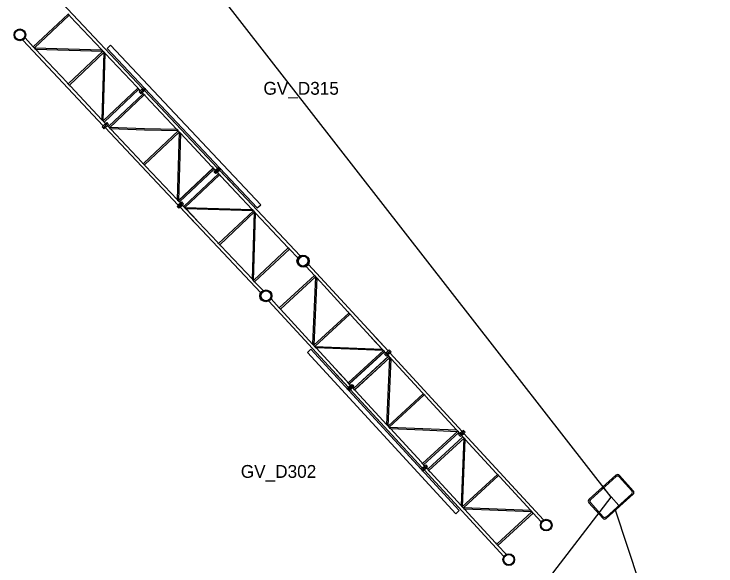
# Model space of a CAD drawing. Extents: x 1614474 to 1865144, y 1098877 to 1212550.
# Drawn here: x 1682097.2 to 1682233.7, y 1138125.3 to 1138232.6 of the extents above; entities that cross this region are included whole.
import ezdxf

# ---------------------------------------------------------------- set-up
doc = ezdxf.new("R2010")
doc.units = 0
for name, color, linetype in [('BFUSER_DUCT', 7, 'Continuous'), ('BFUSER_DUCTENCLOSURE', 7, 'Continuous'), ('BFUSER_FIBERNODE', 7, 'Continuous'), ('BFUSER_FIBERNODENAME', 7, 'Continuous'), ('BFUSER_FIBERSPAN', 7, 'Continuous')]:
    doc.layers.add(name, color=color, linetype=linetype)

msp = doc.modelspace()

# ---------------------------------------------------------------- linework, layer by layer
at = {"layer": 'BFUSER_DUCT'}
msp.add_line((1682233.72, 1138076.71), (1682214.18, 1138136.13), dxfattribs=at)
at = {"layer": 'BFUSER_DUCTENCLOSURE'}
msp.add_line((1682211.82, 1138140.4), (1682214.83, 1138137.05), dxfattribs=at)
for points in [[(1682209.05, 1138138.24), (1682214.26, 1138142.92)], [(1682214.96, 1138142.88), (1682217.64, 1138139.91)], [(1682209.31, 1138138.15), (1682214.32, 1138142.65)], [(1682214.89, 1138142.62), (1682217.37, 1138139.86)], [(1682212.33, 1138134.79), (1682217.34, 1138139.3)], [(1682217.6, 1138139.2), (1682212.39, 1138134.52)], [(1682211.69, 1138134.56), (1682209.01, 1138137.53)], [(1682211.76, 1138134.82), (1682209.29, 1138137.58)]]:
    msp.add_lwpolyline(points, dxfattribs=at)
for centre, radius, start, end in [((1682214.59, 1138142.55), 0.5, 41.9712, 131.9712), ((1682214.59, 1138142.35), 0.4, 41.9712, 131.9712), ((1682217.07, 1138139.59), 0.4, 311.9712, 41.9712), ((1682217.26, 1138139.57), 0.5, 311.9712, 41.9712), ((1682209.39, 1138137.87), 0.5, 131.9712, 221.9712), ((1682209.58, 1138137.85), 0.4, 131.9712, 221.9712), ((1682212.06, 1138134.89), 0.5, 221.9712, 311.9712), ((1682212.06, 1138135.09), 0.4, 221.9712, 311.9712)]:
    msp.add_arc(centre, radius, start, end, dxfattribs=at)
at = {"layer": 'BFUSER_FIBERNODE'}
for p, q in [((1682122.19, 1138218.09), (1682106.53, 1138234.71)), ((1682100.93, 1138226.21), (1682107.69, 1138232.58)), ((1682101.15, 1138225.98), (1682107.9, 1138232.35)), ((1682114.25, 1138225.62), (1682108.13, 1138232.11)), ((1682114.54, 1138210.87), (1682098.87, 1138227.49)), ((1682100.93, 1138226.21), (1682099.32, 1138227.92)), ((1682101.17, 1138226), (1682114.25, 1138225.62)), ((1682101.38, 1138225.74), (1682114.46, 1138225.35)), ((1682107.49, 1138219.25), (1682101.38, 1138225.74)), ((1682107.72, 1138219), (1682114.48, 1138225.37)), ((1682107.94, 1138218.78), (1682114.69, 1138225.14)), ((1682114.67, 1138225.13), (1682114.28, 1138212.04)), ((1682114.53, 1138211.82), (1682114.92, 1138224.9)), ((1682121.04, 1138218.41), (1682114.92, 1138224.9)), ((1682114.28, 1138212.04), (1682108.17, 1138218.53)), ((1682114.51, 1138211.8), (1682121.27, 1138218.16)), ((1682114.73, 1138211.57), (1682121.48, 1138217.94)), ((1682121.74, 1138217.66), (1682121.48, 1138217.94)), ((1682121.52, 1138217.45), (1682122.42, 1138218.3)), ((1682121.7, 1138217.26), (1682122.6, 1138218.11)), ((1682121.7, 1138217.26), (1682122.6, 1138218.11)), ((1682122.19, 1138218.09), (1682121.74, 1138217.66)), ((1682121.87, 1138217.07), (1682122.77, 1138217.92)), ((1682121.92, 1138217.47), (1682122.37, 1138217.9)), ((1682122.37, 1138217.9), (1682121.92, 1138217.47)), ((1682121.97, 1138217.86), (1682121.97, 1138217.87)), ((1682122.42, 1138218.3), (1682122.6, 1138218.11)), ((1682122.6, 1138218.11), (1682122.77, 1138217.92)), ((1682115.56, 1138210.69), (1682122.31, 1138217.06)), ((1682115.76, 1138210.47), (1682122.52, 1138216.84)), ((1682121.52, 1138217.45), (1682121.7, 1138217.26)), ((1682121.7, 1138217.26), (1682121.87, 1138217.07)), ((1682122.1, 1138217.29), (1682122.55, 1138217.71)), ((1682122.31, 1138217.06), (1682122.1, 1138217.29)), ((1682122.15, 1138217.67), (1682122.15, 1138217.69)), ((1682136.77, 1138202.62), (1682122.56, 1138217.7)), ((1682128.86, 1138210.1), (1682122.75, 1138216.6)), ((1682114.31, 1138210.66), (1682115.21, 1138211.51)), ((1682114.49, 1138210.47), (1682115.39, 1138211.32)), ((1682114.49, 1138210.47), (1682115.39, 1138211.32)), ((1682114.99, 1138211.29), (1682114.54, 1138210.87)), ((1682114.67, 1138210.28), (1682115.57, 1138211.13)), ((1682114.72, 1138210.68), (1682115.17, 1138211.11)), ((1682115.17, 1138211.11), (1682114.72, 1138210.68)), ((1682114.99, 1138211.29), (1682114.74, 1138211.56)), ((1682114.76, 1138211.07), (1682114.76, 1138211.08)), ((1682115.21, 1138211.51), (1682115.39, 1138211.32)), ((1682115.39, 1138211.32), (1682115.57, 1138211.13)), ((1682114.31, 1138210.66), (1682114.49, 1138210.47)), ((1682114.49, 1138210.47), (1682114.67, 1138210.28)), ((1682114.89, 1138210.49), (1682115.34, 1138210.92)), ((1682129.12, 1138195.4), (1682114.89, 1138210.49)), ((1682114.94, 1138210.88), (1682114.94, 1138210.89)), ((1682115.55, 1138210.7), (1682115.34, 1138210.92)), ((1682122.56, 1138210.29), (1682115.78, 1138210.49)), ((1682122.55, 1138210.03), (1682115.99, 1138210.23)), ((1682122.11, 1138203.74), (1682116, 1138210.22)), ((1682122.34, 1138203.49), (1682129.1, 1138209.86)), ((1682129.08, 1138209.84), (1682122.55, 1138210.03)), ((1682122.55, 1138203.27), (1682129.31, 1138209.63)), ((1682128.86, 1138210.1), (1682122.56, 1138210.29)), ((1682129.29, 1138209.62), (1682128.9, 1138196.53)), ((1682129.54, 1138209.39), (1682129.15, 1138196.31)), ((1682135.66, 1138202.9), (1682129.54, 1138209.39)), ((1682128.9, 1138196.53), (1682122.78, 1138203.02)), ((1682137, 1138202.83), (1682136.1, 1138201.98)), ((1682136.1, 1138201.97), (1682137.01, 1138202.82)), ((1682137.17, 1138202.64), (1682137, 1138202.83)), ((1682137.18, 1138202.63), (1682137.01, 1138202.82)), ((1682135.89, 1138202.65), (1682129.13, 1138196.29)), ((1682129.15, 1138196.26), (1682135.91, 1138202.63)), ((1682136.11, 1138202.42), (1682129.35, 1138196.05)), ((1682129.36, 1138196.05), (1682136.11, 1138202.41)), ((1682136.94, 1138201.54), (1682130.18, 1138195.17)), ((1682130.19, 1138195.16), (1682136.95, 1138201.53)), ((1682136.27, 1138201.79), (1682136.1, 1138201.98)), ((1682136.28, 1138201.78), (1682136.1, 1138201.97)), ((1682136.11, 1138202.41), (1682136.33, 1138202.18)), ((1682136.12, 1138202.41), (1682136.32, 1138202.19)), ((1682137.17, 1138202.64), (1682136.27, 1138201.79)), ((1682137.17, 1138202.64), (1682136.27, 1138201.79)), ((1682136.45, 1138201.6), (1682136.27, 1138201.79)), ((1682136.28, 1138201.78), (1682137.18, 1138202.63)), ((1682136.28, 1138201.78), (1682137.18, 1138202.63)), ((1682136.46, 1138201.6), (1682136.28, 1138201.78)), ((1682136.77, 1138202.62), (1682136.32, 1138202.19)), ((1682136.33, 1138202.18), (1682136.78, 1138202.61)), ((1682137.35, 1138202.45), (1682136.45, 1138201.6)), ((1682136.46, 1138201.6), (1682137.36, 1138202.44)), ((1682136.95, 1138202.43), (1682136.5, 1138202)), ((1682136.5, 1138202), (1682136.95, 1138202.43)), ((1682136.51, 1138202), (1682136.96, 1138202.42)), ((1682136.96, 1138202.42), (1682136.51, 1138202)), ((1682136.68, 1138201.82), (1682137.13, 1138202.24)), ((1682137.13, 1138202.23), (1682136.68, 1138201.81)), ((1682136.68, 1138201.82), (1682136.93, 1138201.55)), ((1682136.68, 1138201.81), (1682136.95, 1138201.53)), ((1682136.71, 1138202.21), (1682136.73, 1138202.21)), ((1682136.72, 1138202.23), (1682136.72, 1138202.22)), ((1682136.89, 1138202.02), (1682136.91, 1138202.02)), ((1682136.9, 1138202.05), (1682136.9, 1138202.03)), ((1682137.13, 1138202.24), (1682139.92, 1138199.28)), ((1682137.13, 1138202.23), (1682152.82, 1138185.59)), ((1682137.35, 1138202.45), (1682137.17, 1138202.64)), ((1682137.36, 1138202.44), (1682137.18, 1138202.63)), ((1682137.15, 1138201.31), (1682130.39, 1138194.95)), ((1682130.4, 1138194.94), (1682137.16, 1138201.31)), ((1682137.39, 1138201.06), (1682143.5, 1138194.57)), ((1682137.4, 1138201.05), (1682139.47, 1138198.85)), ((1682129.79, 1138196.04), (1682128.89, 1138195.19)), ((1682128.9, 1138195.18), (1682129.8, 1138196.03)), ((1682129.35, 1138196.05), (1682129.57, 1138195.83)), ((1682129.37, 1138196.04), (1682129.58, 1138195.82)), ((1682129.97, 1138195.85), (1682129.79, 1138196.04)), ((1682129.98, 1138195.84), (1682129.8, 1138196.03)), ((1682129.07, 1138195), (1682128.89, 1138195.19)), ((1682129.08, 1138194.99), (1682128.9, 1138195.18)), ((1682129.97, 1138195.85), (1682129.07, 1138195)), ((1682129.97, 1138195.85), (1682129.07, 1138195)), ((1682129.24, 1138194.81), (1682129.07, 1138195)), ((1682129.08, 1138194.99), (1682129.98, 1138195.84)), ((1682129.08, 1138194.99), (1682129.98, 1138195.84)), ((1682129.25, 1138194.81), (1682129.08, 1138194.99)), ((1682129.57, 1138195.83), (1682129.12, 1138195.4)), ((1682129.12, 1138195.39), (1682129.57, 1138195.82)), ((1682130.14, 1138195.66), (1682129.24, 1138194.81)), ((1682129.25, 1138194.81), (1682130.15, 1138195.65)), ((1682129.74, 1138195.64), (1682129.29, 1138195.21)), ((1682129.29, 1138195.21), (1682129.74, 1138195.64)), ((1682129.3, 1138195.21), (1682129.75, 1138195.63)), ((1682129.75, 1138195.63), (1682129.3, 1138195.21)), ((1682129.47, 1138195.03), (1682129.92, 1138195.45)), ((1682129.47, 1138195.03), (1682132.26, 1138192.06)), ((1682129.93, 1138195.44), (1682129.48, 1138195.02)), ((1682129.48, 1138195.02), (1682145.16, 1138178.37)), ((1682129.51, 1138195.42), (1682129.53, 1138195.42)), ((1682129.52, 1138195.44), (1682129.52, 1138195.43)), ((1682129.7, 1138195.25), (1682129.69, 1138195.24)), ((1682129.69, 1138195.23), (1682129.7, 1138195.23)), ((1682129.92, 1138195.45), (1682130.18, 1138195.17)), ((1682129.93, 1138195.44), (1682130.18, 1138195.17)), ((1682130.14, 1138195.66), (1682129.97, 1138195.85)), ((1682130.15, 1138195.65), (1682129.98, 1138195.84)), ((1682130.42, 1138194.96), (1682143.5, 1138194.57)), ((1682130.63, 1138194.69), (1682136.75, 1138188.2)), ((1682143.72, 1138194.3), (1682130.63, 1138194.69)), ((1682130.64, 1138194.69), (1682132.71, 1138192.49)), ((1682136.98, 1138187.96), (1682143.74, 1138194.32)), ((1682137.19, 1138187.73), (1682143.95, 1138194.1)), ((1682143.54, 1138181), (1682143.93, 1138194.08)), ((1682143.79, 1138180.77), (1682144.18, 1138193.85)), ((1682144.18, 1138193.85), (1682150.53, 1138187.12)), ((1682137.42, 1138187.49), (1682143.54, 1138181)), ((1682143.77, 1138180.75), (1682150.53, 1138187.12)), ((1682143.98, 1138180.53), (1682150.74, 1138186.89)), ((1682150.74, 1138186.89), (1682152.37, 1138185.16)), ((1682169.95, 1138167.08), (1682154.46, 1138183.91)), ((1682155.61, 1138181.74), (1682154, 1138183.49)), ((1682155.61, 1138181.74), (1682148.78, 1138175.45)), ((1682155.82, 1138181.51), (1682148.99, 1138175.22)), ((1682155.8, 1138181.49), (1682155.26, 1138168.41)), ((1682156.05, 1138181.26), (1682155.51, 1138168.18)), ((1682162.09, 1138174.7), (1682156.05, 1138181.26)), ((1682143.98, 1138180.53), (1682145.61, 1138178.8)), ((1682148.78, 1138175.45), (1682147.17, 1138177.2)), ((1682162.21, 1138159.95), (1682146.72, 1138176.78)), ((1682155.26, 1138168.41), (1682148.99, 1138175.22)), ((1682162.32, 1138174.45), (1682155.49, 1138168.17)), ((1682162.53, 1138174.22), (1682155.7, 1138167.94)), ((1682168.8, 1138167.42), (1682162.76, 1138173.98)), ((1682169.96, 1138167.07), (1682167.2, 1138170.07)), ((1682168.79, 1138167.42), (1682166.74, 1138169.65)), ((1682155.72, 1138167.96), (1682168.8, 1138167.42)), ((1682161.97, 1138161.13), (1682155.93, 1138167.69)), ((1682169, 1138167.15), (1682155.93, 1138167.69)), ((1682170.17, 1138167.29), (1682169.26, 1138166.45)), ((1682169.27, 1138166.44), (1682170.18, 1138167.28)), ((1682170.17, 1138167.29), (1682170.35, 1138167.1)), ((1682170.18, 1138167.28), (1682170.36, 1138167.09)), ((1682169.02, 1138167.17), (1682162.19, 1138160.88)), ((1682162.2, 1138160.87), (1682169.03, 1138167.16)), ((1682169.23, 1138166.94), (1682162.4, 1138160.65)), ((1682162.41, 1138160.65), (1682169.24, 1138166.93)), ((1682170.05, 1138166.05), (1682163.23, 1138159.76)), ((1682163.23, 1138159.75), (1682170.06, 1138166.04)), ((1682169.5, 1138166.65), (1682169.24, 1138166.93)), ((1682169.49, 1138166.66), (1682169.24, 1138166.93)), ((1682169.26, 1138166.45), (1682169.44, 1138166.26)), ((1682169.27, 1138166.44), (1682169.45, 1138166.25)), ((1682170.35, 1138167.1), (1682169.44, 1138166.26)), ((1682170.35, 1138167.1), (1682169.44, 1138166.26)), ((1682169.44, 1138166.26), (1682169.61, 1138166.07)), ((1682169.45, 1138166.25), (1682170.36, 1138167.09)), ((1682169.45, 1138166.25), (1682170.36, 1138167.09)), ((1682169.45, 1138166.25), (1682169.62, 1138166.06)), ((1682169.49, 1138166.66), (1682169.95, 1138167.08)), ((1682169.96, 1138167.07), (1682169.5, 1138166.65)), ((1682170.52, 1138166.91), (1682169.61, 1138166.07)), ((1682169.62, 1138166.06), (1682170.53, 1138166.9)), ((1682170.12, 1138166.89), (1682169.67, 1138166.47)), ((1682169.67, 1138166.47), (1682170.12, 1138166.89)), ((1682169.67, 1138166.46), (1682170.13, 1138166.88)), ((1682170.13, 1138166.88), (1682169.67, 1138166.46)), ((1682169.74, 1138166.87), (1682169.72, 1138166.87)), ((1682169.73, 1138166.84), (1682169.73, 1138166.86)), ((1682170.3, 1138166.7), (1682169.84, 1138166.28)), ((1682170.04, 1138166.06), (1682169.84, 1138166.28)), ((1682169.85, 1138166.27), (1682170.3, 1138166.69)), ((1682170.06, 1138166.04), (1682169.85, 1138166.27)), ((1682169.91, 1138166.68), (1682169.89, 1138166.68)), ((1682169.9, 1138166.65), (1682169.9, 1138166.67)), ((1682170.3, 1138166.69), (1682184.35, 1138151.43)), ((1682170.35, 1138167.1), (1682170.52, 1138166.91)), ((1682170.36, 1138167.09), (1682170.53, 1138166.9)), ((1682170.26, 1138165.83), (1682163.43, 1138159.54)), ((1682163.45, 1138159.52), (1682170.28, 1138165.8)), ((1682169.72, 1138152.71), (1682170.26, 1138165.79)), ((1682169.97, 1138152.48), (1682170.51, 1138165.56)), ((1682170.51, 1138165.56), (1682176.55, 1138159)), ((1682161.96, 1138161.14), (1682159.91, 1138163.36)), ((1682162.21, 1138159.94), (1682159.46, 1138162.94)), ((1682162.89, 1138160.58), (1682161.98, 1138159.74)), ((1682161.99, 1138159.73), (1682162.9, 1138160.57)), ((1682162.66, 1138160.37), (1682162.4, 1138160.65)), ((1682162.67, 1138160.36), (1682162.42, 1138160.64)), ((1682162.89, 1138160.58), (1682163.06, 1138160.39)), ((1682162.9, 1138160.57), (1682163.07, 1138160.38)), ((1682161.98, 1138159.74), (1682162.15, 1138159.55)), ((1682161.99, 1138159.73), (1682162.16, 1138159.55)), ((1682163.06, 1138160.39), (1682162.15, 1138159.55)), ((1682163.06, 1138160.39), (1682162.15, 1138159.55)), ((1682162.15, 1138159.55), (1682162.33, 1138159.36)), ((1682162.16, 1138159.55), (1682163.07, 1138160.38)), ((1682162.16, 1138159.55), (1682163.07, 1138160.38)), ((1682162.16, 1138159.55), (1682162.34, 1138159.36)), ((1682162.21, 1138159.95), (1682162.66, 1138160.37)), ((1682162.67, 1138160.36), (1682162.21, 1138159.94)), ((1682163.24, 1138160.2), (1682162.33, 1138159.36)), ((1682162.34, 1138159.36), (1682163.25, 1138160.19)), ((1682162.84, 1138160.18), (1682162.38, 1138159.76)), ((1682162.38, 1138159.76), (1682162.84, 1138160.18)), ((1682162.39, 1138159.75), (1682162.84, 1138160.17)), ((1682162.84, 1138160.17), (1682162.39, 1138159.75)), ((1682162.45, 1138160.16), (1682162.43, 1138160.16)), ((1682162.44, 1138160.14), (1682162.44, 1138160.15)), ((1682163.01, 1138159.99), (1682162.56, 1138159.57)), ((1682162.56, 1138159.56), (1682163.02, 1138159.98)), ((1682162.56, 1138159.56), (1682176.6, 1138144.32)), ((1682162.63, 1138159.97), (1682162.61, 1138159.97)), ((1682162.62, 1138159.95), (1682162.62, 1138159.96)), ((1682163.23, 1138159.76), (1682163.01, 1138159.99)), ((1682163.22, 1138159.76), (1682163.02, 1138159.99)), ((1682163.06, 1138160.39), (1682163.24, 1138160.2)), ((1682163.07, 1138160.38), (1682163.25, 1138160.19)), ((1682163.68, 1138159.27), (1682169.72, 1138152.71)), ((1682176.78, 1138158.75), (1682169.95, 1138152.46)), ((1682176.98, 1138158.52), (1682170.16, 1138152.23)), ((1682177.21, 1138158.27), (1682183.24, 1138151.72)), ((1682170.18, 1138152.25), (1682176.7, 1138151.98)), ((1682170.38, 1138151.99), (1682176.68, 1138151.72)), ((1682170.38, 1138151.99), (1682176.43, 1138145.42)), ((1682183.48, 1138151.46), (1682176.65, 1138145.18)), ((1682176.68, 1138151.72), (1682183.46, 1138151.44)), ((1682176.7, 1138151.98), (1682183.25, 1138151.71)), ((1682183.68, 1138151.25), (1682176.85, 1138144.96)), ((1682184.58, 1138151.64), (1682183.67, 1138150.8)), ((1682183.69, 1138151.23), (1682183.9, 1138151.01)), ((1682184.75, 1138151.45), (1682183.84, 1138150.61)), ((1682184.75, 1138151.45), (1682183.84, 1138150.61)), ((1682184.35, 1138151.43), (1682183.9, 1138151.01)), ((1682184.93, 1138151.26), (1682184.02, 1138150.42)), ((1682184.53, 1138151.24), (1682184.07, 1138150.82)), ((1682184.07, 1138150.82), (1682184.53, 1138151.24)), ((1682184.25, 1138150.63), (1682184.7, 1138151.05)), ((1682184.3, 1138151.05), (1682184.3, 1138151.03)), ((1682184.47, 1138150.86), (1682184.47, 1138150.84)), ((1682184.75, 1138151.45), (1682184.58, 1138151.64)), ((1682184.7, 1138151.05), (1682200.17, 1138134.25)), ((1682184.93, 1138151.26), (1682184.75, 1138151.45)), ((1682184.51, 1138150.35), (1682177.68, 1138144.06)), ((1682184.71, 1138150.13), (1682177.88, 1138143.84)), ((1682183.84, 1138150.61), (1682183.67, 1138150.8)), ((1682184.02, 1138150.42), (1682183.84, 1138150.61)), ((1682184.69, 1138150.11), (1682184.15, 1138137.03)), ((1682184.25, 1138150.63), (1682184.5, 1138150.36)), ((1682184.4, 1138136.8), (1682184.94, 1138149.88)), ((1682184.94, 1138149.88), (1682190.98, 1138143.32)), ((1682177.29, 1138144.94), (1682176.38, 1138144.1)), ((1682176.56, 1138143.91), (1682176.38, 1138144.1)), ((1682177.47, 1138144.75), (1682176.56, 1138143.91)), ((1682177.47, 1138144.75), (1682176.56, 1138143.91)), ((1682177.07, 1138144.73), (1682176.61, 1138144.31)), ((1682177.64, 1138144.56), (1682176.73, 1138143.72)), ((1682177.24, 1138144.54), (1682176.79, 1138144.12)), ((1682176.79, 1138144.12), (1682177.24, 1138144.54)), ((1682176.85, 1138144.96), (1682177.07, 1138144.73)), ((1682176.96, 1138143.93), (1682177.42, 1138144.35)), ((1682177.01, 1138144.34), (1682177.01, 1138144.33)), ((1682177.19, 1138144.15), (1682177.19, 1138144.14)), ((1682177.47, 1138144.75), (1682177.29, 1138144.94)), ((1682177.42, 1138144.35), (1682177.68, 1138144.06)), ((1682177.64, 1138144.56), (1682177.47, 1138144.75)), ((1682176.73, 1138143.72), (1682176.56, 1138143.91)), ((1682176.96, 1138143.93), (1682192.43, 1138127.12)), ((1682178.11, 1138143.59), (1682184.15, 1138137.03)), ((1682191.21, 1138143.07), (1682184.38, 1138136.78)), ((1682191.42, 1138142.84), (1682184.59, 1138136.55)), ((1682191.65, 1138142.59), (1682197.69, 1138136.03)), ((1682197.69, 1138136.03), (1682184.61, 1138136.57)), ((1682197.9, 1138135.77), (1682184.82, 1138136.31)), ((1682184.82, 1138136.31), (1682190.86, 1138129.74)), ((1682197.92, 1138135.78), (1682191.09, 1138129.5)), ((1682198.13, 1138135.56), (1682191.3, 1138129.27)), ((1682198.13, 1138135.56), (1682199.72, 1138133.83)), ((1682191.3, 1138129.27), (1682192.89, 1138127.54))]:
    msp.add_line(p, q, dxfattribs=at)
for points in [[(1682115.28, 1138225.88), (1682144.5, 1138194.87), (1682145.17, 1138195.51), (1682115.95, 1138226.51)], [(1682183.79, 1138136.06), (1682154.93, 1138167.4), (1682154.25, 1138166.77), (1682183.11, 1138135.43)]]:
    msp.add_lwpolyline(points, close=True, dxfattribs=at)
for centre, radius in [((1682098.32, 1138228.53), 1.14), ((1682098.32, 1138228.53), 0.993), ((1682153.35, 1138184.57), 1.14), ((1682153.48, 1138184.51), 1.14), ((1682153.34, 1138184.58), 0.993), ((1682153.49, 1138184.5), 0.993), ((1682146.14, 1138177.78), 1.14), ((1682146.2, 1138177.8), 1.14), ((1682146.14, 1138177.79), 0.993), ((1682146.21, 1138177.79), 0.993), ((1682200.71, 1138133.21), 1.14), ((1682200.71, 1138133.21), 0.993), ((1682193.42, 1138126.5), 1.14), ((1682193.42, 1138126.5), 0.993)]:
    msp.add_circle(centre, radius, dxfattribs=at)
for centre, radius, start, end in [((1682107.6, 1138232.28), 0.309, 13.3005, 73.3005), ((1682107.78, 1138232.01), 0.363, 15.665, 70.936), ((1682101.23, 1138226.28), 0.309, 193.3005, 253.3005), ((1682101.5, 1138226.08), 0.363, 195.665, 250.936), ((1682114.13, 1138225.27), 0.363, 15.665, 70.936), ((1682114.39, 1138225.07), 0.309, 13.3005, 73.3005), ((1682114.57, 1138224.8), 0.363, 15.665, 70.936), ((1682107.84, 1138219.35), 0.363, 195.665, 250.936), ((1682108.02, 1138219.07), 0.309, 193.3005, 253.3005), ((1682108.29, 1138218.88), 0.363, 195.665, 250.936), ((1682120.92, 1138218.07), 0.363, 15.665, 70.936), ((1682121.18, 1138217.87), 0.309, 10.5987, 73.3005), ((1682122.22, 1138216.77), 0.309, 13.3005, 72.6517), ((1682122.4, 1138216.5), 0.363, 15.665, 70.936), ((1682114.63, 1138212.14), 0.363, 195.665, 250.936), ((1682114.82, 1138211.87), 0.309, 193.3005, 253.0209), ((1682115.85, 1138210.77), 0.309, 195.4027, 253.3005), ((1682116.11, 1138210.57), 0.363, 195.665, 250.936), ((1682128.75, 1138209.76), 0.363, 15.665, 70.936), ((1682129.01, 1138209.56), 0.309, 13.3005, 73.3005), ((1682129.19, 1138209.29), 0.363, 15.665, 70.936), ((1682122.46, 1138203.84), 0.363, 195.665, 250.936), ((1682122.64, 1138203.56), 0.309, 193.3005, 253.3005), ((1682122.9, 1138203.37), 0.363, 195.665, 250.936), ((1682135.54, 1138202.56), 0.363, 15.665, 70.936), ((1682135.56, 1138202.53), 0.363, 15.665, 70.936), ((1682135.8, 1138202.36), 0.309, 11.7573, 73.3005), ((1682135.82, 1138202.33), 0.309, 13.9494, 73.3005), ((1682136.86, 1138201.23), 0.309, 13.3005, 76.0023), ((1682136.85, 1138201.24), 0.309, 13.3005, 73.0209), ((1682137.03, 1138200.97), 0.363, 15.665, 70.936), ((1682137.04, 1138200.96), 0.363, 15.665, 70.936), ((1682129.25, 1138196.63), 0.363, 195.665, 250.936), ((1682129.27, 1138196.61), 0.363, 195.665, 250.936), ((1682129.43, 1138196.36), 0.309, 193.3005, 254.8397), ((1682129.46, 1138196.33), 0.309, 193.3005, 251.1983), ((1682130.48, 1138195.24), 0.309, 190.5987, 253.3005), ((1682130.49, 1138195.24), 0.309, 193.5801, 253.3005), ((1682130.74, 1138195.05), 0.363, 195.665, 250.936), ((1682130.75, 1138195.04), 0.363, 195.665, 250.936), ((1682143.39, 1138194.23), 0.363, 15.665, 70.936), ((1682143.65, 1138194.03), 0.309, 13.3005, 73.3005), ((1682143.83, 1138193.76), 0.363, 15.665, 70.936), ((1682137.1, 1138188.3), 0.363, 195.665, 250.936), ((1682137.28, 1138188.03), 0.309, 193.3005, 253.3005), ((1682137.54, 1138187.83), 0.363, 195.665, 250.936), ((1682150.44, 1138186.82), 0.309, 13.3005, 73.3005), ((1682143.89, 1138181.1), 0.363, 195.665, 250.936), ((1682155.52, 1138181.44), 0.309, 12.6331, 72.6331), ((1682155.7, 1138181.17), 0.363, 14.9976, 70.2686), ((1682144.07, 1138180.82), 0.309, 193.3005, 253.3005), ((1682149.08, 1138175.52), 0.309, 192.6331, 252.6331), ((1682161.97, 1138174.36), 0.363, 14.9976, 70.2686), ((1682162.23, 1138174.16), 0.309, 12.6331, 72.6331), ((1682162.4, 1138173.88), 0.363, 14.9976, 70.2686), ((1682155.61, 1138168.51), 0.363, 194.9976, 250.2686), ((1682155.79, 1138168.23), 0.309, 192.6331, 252.6331), ((1682156.05, 1138168.03), 0.363, 194.9976, 250.2686), ((1682168.67, 1138167.07), 0.363, 14.9976, 70.2686), ((1682168.68, 1138167.07), 0.363, 14.9976, 70.2686), ((1682168.93, 1138166.87), 0.309, 12.9127, 72.6331), ((1682168.94, 1138166.86), 0.309, 9.9313, 72.6331), ((1682169.95, 1138165.76), 0.309, 12.6331, 70.5309), ((1682169.98, 1138165.74), 0.309, 12.6331, 74.1723), ((1682170.13, 1138165.49), 0.363, 14.9976, 70.2686), ((1682170.16, 1138165.46), 0.363, 14.9976, 70.2686), ((1682162.32, 1138161.22), 0.363, 194.9976, 250.2686), ((1682162.32, 1138161.21), 0.363, 194.9976, 250.2686), ((1682162.5, 1138160.95), 0.309, 192.6331, 255.3349), ((1682162.5, 1138160.94), 0.309, 192.6331, 252.3535), ((1682163.52, 1138159.84), 0.309, 193.282, 252.6331), ((1682163.54, 1138159.81), 0.309, 191.0899, 252.6331), ((1682163.78, 1138159.64), 0.363, 194.9976, 250.2686), ((1682163.8, 1138159.61), 0.363, 194.9976, 250.2686), ((1682176.42, 1138158.65), 0.363, 14.9976, 70.2686), ((1682176.68, 1138158.45), 0.309, 12.6331, 72.6331), ((1682176.86, 1138158.18), 0.363, 14.9976, 70.2686), ((1682170.07, 1138152.8), 0.363, 194.9976, 250.2686), ((1682170.25, 1138152.53), 0.309, 192.6331, 252.6331), ((1682170.51, 1138152.33), 0.363, 194.9976, 250.2686), ((1682183.13, 1138151.37), 0.363, 14.9976, 70.2686), ((1682183.39, 1138151.17), 0.309, 14.7353, 72.6331), ((1682184.41, 1138150.06), 0.309, 12.6331, 72.3535), ((1682184.59, 1138149.78), 0.363, 14.9976, 70.2686), ((1682176.78, 1138145.52), 0.363, 194.9976, 250.2686), ((1682176.95, 1138145.24), 0.309, 192.6331, 251.9843), ((1682177.98, 1138144.13), 0.309, 189.9313, 252.6331), ((1682178.23, 1138143.93), 0.363, 194.9976, 250.2686), ((1682190.86, 1138142.97), 0.363, 14.9976, 70.2686), ((1682191.12, 1138142.77), 0.309, 12.6331, 72.6331), ((1682191.3, 1138142.5), 0.363, 14.9976, 70.2686), ((1682184.5, 1138137.12), 0.363, 194.9976, 250.2686), ((1682184.68, 1138136.85), 0.309, 192.6331, 252.6331), ((1682184.94, 1138136.65), 0.363, 194.9976, 250.2686), ((1682197.57, 1138135.69), 0.363, 14.9976, 70.2686), ((1682197.82, 1138135.49), 0.309, 12.6331, 72.6331), ((1682191.21, 1138129.84), 0.363, 194.9976, 250.2686), ((1682191.39, 1138129.56), 0.309, 192.6331, 252.6331)]:
    msp.add_arc(centre, radius, start, end, dxfattribs=at)
at = {"layer": 'BFUSER_FIBERSPAN'}
msp.add_lwpolyline([(1682209.63, 1138416.91), (1682119.3, 1138259.24), (1682213.25, 1138138.66), (1682153.28, 1138060.58), (1682150.86, 1138062.82)], dxfattribs=at)

# ---------------------------------------------------------------- texts
at = {"layer": 'BFUSER_FIBERNODENAME'}
for s, rotation, p in [('GV_D315', 359.9996, (1682145.69, 1138216.89)), ('GV_D302', 359.9991, (1682141.29, 1138142.4))]:
    msp.add_text(s, height=2.5, rotation=rotation, dxfattribs=at).set_placement(p)

doc.saveas('drawing.dxf')
